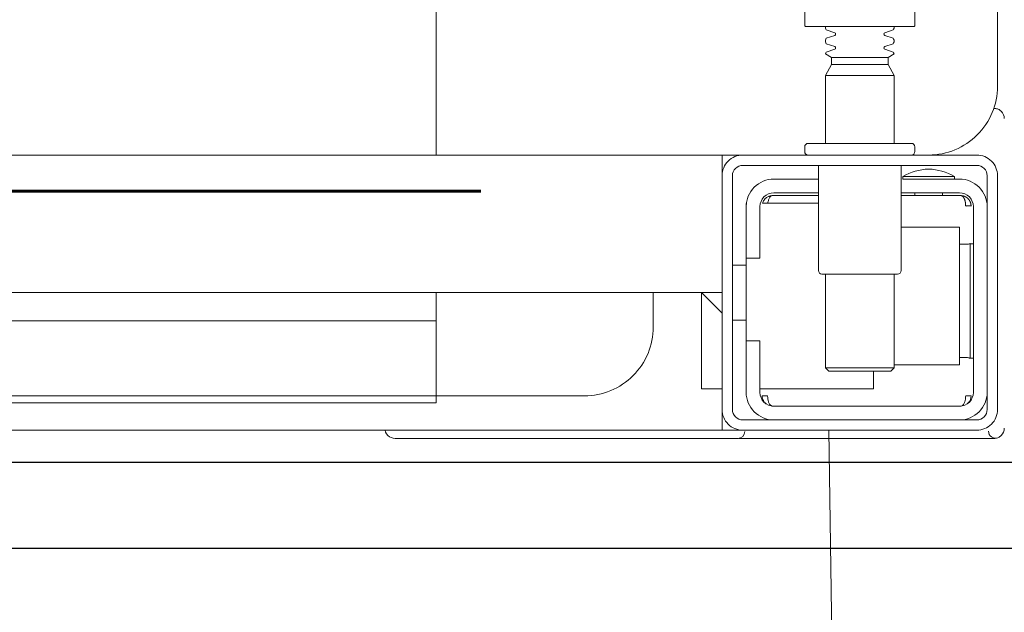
# Model space of a CAD drawing. Header units: millimetres. Extents: x 23192 to 177760, y -399809 to -79279.
# Tile 319 of 656: x 60984.25 to 60998.56, y -197755.55 to -197746.94. Entities that reach past the tile are written whole.
import ezdxf

# ---------------------------------------------------------------- set-up
doc = ezdxf.new("R2010")
doc.units = ezdxf.units.MM
doc.layers.get('0').update_dxf_attribs({"lineweight": 0})
doc.layers.add('!! 1_zabudowa GK', color=33, linetype='Continuous')
doc.layers.add('!! 2_wypos-sanitarne', color=240, linetype='Continuous', lineweight=9)
doc.layers.add('!! wymiary osi', color=250, linetype='Continuous', lineweight=9)
doc.layers.add('!!_@ wypos sanit nd', color=7, linetype='Continuous', lineweight=0, plot=False)
doc.styles.add('TXT', font='simplex.shx')
doc.dimstyles.new('DIM50', dxfattribs={"dimscale": 5, "dimtxt": 2.5, "dimasz": 1.5, "dimexe": 0, "dimexo": 0, "dimgap": 0.5, "dimtad": 1, "dimdec": 4, "dimrnd": 0.5, "dimdsep": 46, "dimtxsty": 'TXT', "dimblk1": 'TICK1', "dimblk2": 'TICK1', "dimsah": 1, "dimcen": 0, "dimse1": 1, "dimse2": 1, "dimclrd": 1, "dimclre": 7, "dimclrt": 9, "dimadec": 0, "dimazin": 0, "dimtfac": 1, "dimtdec": 4, "dimtmove": 2, "dimatfit": 3, "dimldrblk": 'TICK1', "dimfxl": 1, "dimtolj": 1, "dimarcsym": 0})

# ---------------------------------------------------------------- blocks, each defined once
blk = doc.blocks.new('A$C324a30b8')
for points in [[(-0.17832, -0.47832), (-0.17797, -0.23916), (-0.17727, -0.11958), (-0.17552, 0)], [(-0.17552, 0), (0.17552, 0)]]:
    blk.add_lwpolyline(points)
blk = doc.blocks.new('A$C4ebe9e89')
for points in [[(-0.15993, 0.04968), (-0.17248, 0.04968, 0.405519), (-0.172, 0.05018), (-0.172, 0.05088, 0.414214), (-0.1725, 0.05138), (-0.1875, 0.05138, 0.414214), (-0.188, 0.05088), (-0.188, 0.05018, 0.405519), (-0.18751, 0.04968), (-0.19, 0.04968, -0.414214), (-0.2, 0.05968), (-0.2, 0.13968, -0.266001), (-0.19506, 0.1483)], [(-0.188, 0.14483), (-0.188, 0.06856, 0.414214), (-0.1878, 0.06836), (-0.17545, 0.06836), (-0.1722, 0.06836, 0.414214), (-0.172, 0.06856), (-0.172, 0.07236)], [(-0.185, 0.06836), (-0.185, 0.06812, -0.050055), (-0.18485, 0.06786), (-0.18364, 0.06745, -0.719897), (-0.18364, 0.06707), (-0.18485, 0.06666, -0.050055), (-0.185, 0.0664), (-0.185, 0.06612, -0.050055), (-0.18485, 0.06586), (-0.18364, 0.06545, -0.719897), (-0.18364, 0.06507), (-0.18485, 0.06466, -0.050055), (-0.185, 0.0644), (-0.1841, 0.06388), (-0.1841, 0.06282), (-0.185, 0.06126), (-0.185, 0.05138)], [(-0.175, 0.06836), (-0.175, 0.06812, 0.050055), (-0.17514, 0.06786), (-0.17636, 0.06745, 0.719897), (-0.17636, 0.06707), (-0.17514, 0.06666, 0.050055), (-0.175, 0.0664), (-0.175, 0.06612, 0.050055), (-0.17514, 0.06586), (-0.17636, 0.06545, 0.719897), (-0.17636, 0.06507), (-0.17514, 0.06466, 0.050055), (-0.175, 0.0644), (-0.1759, 0.06388), (-0.1759, 0.06282), (-0.175, 0.06126), (-0.175, 0.05138)], [(-0.20011, 0.05634, 0.091301), (-0.20055, 0.05604, 0.198909), (-0.20099, 0.05497)], [(-0.19944, 0.0564, 0.170835), (-0.20011, 0.05634)], [(-0.18625, 0.04656, 0.119096), (-0.19, 0.04764, 0.119096), (-0.19375, 0.04656)], [(-0.186, 0.04818), (-0.186, 0.03288, 0.414214), (-0.1855, 0.03238), (-0.1745, 0.03238, 0.414214), (-0.174, 0.03288), (-0.174, 0.04818)], [(-0.1985, 0.04218, -0.414214), (-0.1945, 0.04618), (-0.18625, 0.04618), (-0.18625, 0.04656), (-0.19375, 0.04656), (-0.19375, 0.04618)], [(-0.174, 0.04618), (-0.1675, 0.04618, -0.414214), (-0.1635, 0.04218), (-0.16353, 0.04268)], [(-0.186, 0.04418), (-0.1945, 0.04418, 0.414214), (-0.1965, 0.04218), (-0.1965, 0.01518, 0.414214), (-0.1945, 0.01318), (-0.1675, 0.01318, 0.414214), (-0.1655, 0.01518), (-0.1655, 0.02268), (-0.1635, 0.02268), (-0.1635, 0.04218)], [(-0.1635, 0.03468), (-0.1655, 0.03468), (-0.1655, 0.04218, 0.414214), (-0.1675, 0.04418), (-0.174, 0.04418)], [(-0.1945, 0.02025), (-0.19515, 0.02024), (-0.19542, 0.02024), (-0.1956, 0.02024), (-0.19567, 0.02024, 0.116465), (-0.19589, 0.02018), (-0.19601, 0.02013), (-0.19601, 0.03683), (-0.19589, 0.03678, 0.116465), (-0.19567, 0.03672), (-0.19542, 0.03672), (-0.19515, 0.03672), (-0.1945, 0.03671)], [(-0.15, 0.02968), (-0.15, 0.02468, 0.414214), (-0.14, 0.01468), (-0.11847, 0.01468), (-0.11847, 0.02968)], [(-0.1675, 0.01118, 0.414214), (-0.1635, 0.01518), (-0.1635, 0.02268)], [(-0.1985, 0.01518, 0.414214), (-0.1945, 0.01118)], [(-0.20099, 0.00998, 0.198909), (-0.20055, 0.00892, 0.091301), (-0.20011, 0.00862)], [(-0.16237, 0.00849), (-0.16249, 0.00849), (-0.16269, 0.00849), (-0.16294, 0.00849), (-0.16323, 0.00849), (-0.16357, 0.00849), (-0.16393, 0.00849), (-0.16428, 0.00849), (-0.19771, 0.00849), (-0.19841, 0.00849), (-0.19903, 0.00849), (-0.19948, 0.00849), (-0.19961, 0.00849), (-0.19973, 0.00851), (-0.19984, 0.00853), (-0.20003, 0.00859, 0.517033), (-0.1987, 0.00952)], [(-0.1633, 0.00948, 0.412536), (-0.1623, 0.00848), (-0.1125, 0.00848), (-0.11221, 0.00851), (-0.11193, 0.0086), (-0.11168, 0.00873), (-0.11145, 0.00892), (-0.11126, 0.00914), (-0.11112, 0.0094), (-0.11104, 0.00968)]]:
    blk.add_lwpolyline(points, format="xyb")
for points in [[(-0.11847, 0.04968), (-0.11847, 0.13968), (0.11153, 0.13968), (0.11153, 0.04968)], [(-0.1841, 0.06388), (-0.1759, 0.06388)], [(-0.1759, 0.06282), (-0.1841, 0.06282)], [(-0.175, 0.06126), (-0.185, 0.06126)], [(-0.20001, 0.05638), (-0.19987, 0.05642), (-0.19976, 0.05645), (-0.19962, 0.05647), (-0.19948, 0.05647)], [(-0.16, 0.04668), (-0.16, 0.04968), (0.16, 0.04968), (0.16, 0.04668)], [(-0.16, 0.03368), (-0.16, 0.04568)], [(-0.19478, 0.04378), (-0.186, 0.04378)], [(-0.192, 0.04418), (-0.192, 0.04378)], [(-0.188, 0.04418), (-0.188, 0.04378)], [(-0.16664, 0.04268), (-0.16666, 0.04284), (-0.16669, 0.04295), (-0.16672, 0.04306), (-0.16675, 0.04316), (-0.16679, 0.04326), (-0.16683, 0.04337), (-0.16689, 0.04346), (-0.16694, 0.04355), (-0.16701, 0.04363), (-0.1671, 0.0437), (-0.16718, 0.04375), (-0.16728, 0.04378), (-0.16718, 0.04377), (-0.16708, 0.04376), (-0.16696, 0.04373), (-0.16686, 0.0437), (-0.16677, 0.04367), (-0.16666, 0.04362), (-0.16657, 0.04357), (-0.16646, 0.0435), (-0.16636, 0.04342), (-0.16627, 0.04334), (-0.16618, 0.04324), (-0.1661, 0.04314), (-0.16603, 0.04303), (-0.16597, 0.04292), (-0.16592, 0.0428), (-0.16588, 0.04268), (-0.174, 0.04268)], [(-0.174, 0.04378), (-0.16722, 0.04378)], [(-0.185, 0.01918), (-0.1945, 0.01918), (-0.1945, 0.03918), (-0.186, 0.03918)], [(-0.19591, 0.03679), (-0.19602, 0.03679), (-0.19616, 0.03679), (-0.19632, 0.03679), (-0.1965, 0.03679)], [(-0.1615, 0.03368), (-0.1635, 0.03368)], [(-0.185, 0.03238), (-0.185, 0.01876), (-0.1845, 0.01826), (-0.1755, 0.01826), (-0.175, 0.01876), (-0.175, 0.03238)], [(0.16, 0.02668), (0.157, 0.02968), (0.16, 0.02968), (-0.16, 0.02968), (-0.157, 0.02968), (-0.16, 0.02668)], [(-0.157, 0.02968), (-0.157, 0.01568), (-0.16, 0.01568)], [(0.10602, 0.02968), (0.10602, 0.0256), (-0.11847, 0.0256)], [(-0.1615, 0.02568), (-0.1635, 0.02568)], [(-0.1965, 0.02017), (-0.19632, 0.02017), (-0.19616, 0.02017), (-0.19602, 0.02017), (-0.19591, 0.02017)], [(-0.175, 0.01876), (-0.185, 0.01876)], [(-0.182, 0.01826), (-0.182, 0.01568), (-0.1655, 0.01568)], [(-0.16636, 0.01353), (-0.16625, 0.01364), (-0.16618, 0.01371), (-0.16612, 0.01379), (-0.16606, 0.01388), (-0.166, 0.01398), (-0.16596, 0.01407), (-0.16592, 0.01417), (-0.16589, 0.01428), (-0.16586, 0.01438), (-0.16584, 0.01449), (-0.16583, 0.01459), (-0.16583, 0.01469), (-0.16593, 0.01468), (-0.16606, 0.01468), (-0.1663, 0.01468), (-0.1664, 0.01468), (-0.16651, 0.01468), (-0.16661, 0.01468), (-0.16661, 0.01458), (-0.16662, 0.01448), (-0.16663, 0.01438), (-0.16664, 0.01428), (-0.16665, 0.01418), (-0.16667, 0.01407), (-0.1667, 0.01397), (-0.16673, 0.01387), (-0.16676, 0.01377), (-0.1668, 0.01366), (-0.16685, 0.01356), (-0.1669, 0.01347), (-0.16697, 0.01338), (-0.16704, 0.01331), (-0.16712, 0.01325), (-0.16725, 0.01318), (-0.19475, 0.01318), (-0.19493, 0.01328), (-0.19501, 0.01336), (-0.19507, 0.01344), (-0.19513, 0.01353), (-0.19518, 0.01363), (-0.19522, 0.01372), (-0.19526, 0.01383), (-0.19529, 0.01393), (-0.19532, 0.01405), (-0.19534, 0.01415), (-0.19536, 0.01425), (-0.19537, 0.01435), (-0.19538, 0.01446), (-0.19538, 0.01458), (-0.19539, 0.01468), (-0.19617, 0.01467), (-0.19616, 0.01456), (-0.19615, 0.01446), (-0.19613, 0.01435), (-0.1961, 0.01425), (-0.19607, 0.01415), (-0.19603, 0.01405), (-0.19598, 0.01395), (-0.19592, 0.01386), (-0.19586, 0.01377), (-0.19579, 0.01369), (-0.19571, 0.01361), (-0.19563, 0.01353)], [(-0.03305, 0.00968), (-0.16, 0.00968), (-0.16, 0.01268)]]:
    blk.add_lwpolyline(points)
for points in [[(-0.2, 0.01268), (-0.2, 0.04668, -0.414214), (-0.197, 0.04968), (-0.163, 0.04968, -0.414214), (-0.16, 0.04668), (-0.16, 0.01268, -0.414214), (-0.163, 0.00968), (-0.197, 0.00968, -0.414214)], [(-0.1615, 0.04668), (-0.1615, 0.01268, -0.414214), (-0.163, 0.01118), (-0.197, 0.01118, -0.414214), (-0.1985, 0.01268), (-0.1985, 0.04668, -0.414214), (-0.197, 0.04818), (-0.163, 0.04818, -0.414214)]]:
    blk.add_lwpolyline(points, format="xyb", close=True)
for points in [[(-0.19467, 0.04378), (-0.19466, 0.04378), (-0.19466, 0.04378), (-0.19466, 0.04378), (-0.19466, 0.04378), (-0.19466, 0.04378), (-0.19466, 0.04378), (-0.19466, 0.04378), (-0.19466, 0.04378), (-0.19466, 0.04378), (-0.19466, 0.04378), (-0.19466, 0.04378), (-0.19466, 0.04378), (-0.19466, 0.04378), (-0.19466, 0.04378), (-0.19466, 0.04378), (-0.19466, 0.04378), (-0.19467, 0.04378), (-0.19467, 0.04378), (-0.19467, 0.04378), (-0.19467, 0.04378), (-0.19468, 0.04378), (-0.19468, 0.04378), (-0.19469, 0.04378), (-0.1947, 0.04378), (-0.1947, 0.04378), (-0.19471, 0.04378), (-0.19471, 0.04378), (-0.19471, 0.04378), (-0.19471, 0.04378), (-0.19472, 0.04378), (-0.19472, 0.04378), (-0.19472, 0.04377), (-0.19472, 0.04377), (-0.19473, 0.04377), (-0.19473, 0.04377), (-0.19473, 0.04377), (-0.19473, 0.04377), (-0.19473, 0.04377), (-0.19473, 0.04377), (-0.19474, 0.04377), (-0.19474, 0.04377), (-0.19474, 0.04377), (-0.19474, 0.04377), (-0.19474, 0.04377), (-0.19475, 0.04377), (-0.19475, 0.04377), (-0.19475, 0.04377), (-0.19475, 0.04377), (-0.19476, 0.04377), (-0.19476, 0.04377), (-0.19476, 0.04377), (-0.19477, 0.04376), (-0.19477, 0.04376), (-0.19477, 0.04376), (-0.19478, 0.04376), (-0.19479, 0.04376), (-0.19479, 0.04376), (-0.1948, 0.04375), (-0.19481, 0.04375), (-0.19481, 0.04375), (-0.19482, 0.04374), (-0.19483, 0.04374), (-0.19483, 0.04374), (-0.19484, 0.04373), (-0.19485, 0.04373), (-0.19485, 0.04373), (-0.19486, 0.04372), (-0.19487, 0.04372), (-0.19488, 0.04371), (-0.19488, 0.04371), (-0.19489, 0.0437), (-0.1949, 0.0437), (-0.1949, 0.04369), (-0.19491, 0.04369), (-0.19492, 0.04368), (-0.19493, 0.04368), (-0.19493, 0.04367), (-0.19494, 0.04367), (-0.19495, 0.04366), (-0.19495, 0.04366), (-0.19496, 0.04365), (-0.19497, 0.04364), (-0.19497, 0.04364), (-0.19498, 0.04363), (-0.19499, 0.04362), (-0.19499, 0.04362), (-0.195, 0.04361), (-0.19501, 0.0436), (-0.19501, 0.04359), (-0.19502, 0.04359), (-0.19503, 0.04358), (-0.19503, 0.04357), (-0.19504, 0.04356), (-0.19504, 0.04356), (-0.19505, 0.04355), (-0.19506, 0.04354), (-0.19506, 0.04353), (-0.19507, 0.04352), (-0.19508, 0.04351), (-0.19508, 0.0435), (-0.19509, 0.04349), (-0.19509, 0.04349), (-0.1951, 0.04348), (-0.19511, 0.04347), (-0.19511, 0.04346), (-0.19512, 0.04345), (-0.19512, 0.04344), (-0.19513, 0.04343), (-0.19513, 0.04342), (-0.19514, 0.04341), (-0.19515, 0.0434), (-0.19515, 0.04339), (-0.19516, 0.04338), (-0.19516, 0.04337), (-0.19517, 0.04336), (-0.19517, 0.04334), (-0.19518, 0.04333), (-0.19518, 0.04332), (-0.19519, 0.04331), (-0.19519, 0.0433), (-0.1952, 0.04329), (-0.1952, 0.04328), (-0.19521, 0.04327), (-0.19521, 0.04325), (-0.19522, 0.04324), (-0.19522, 0.04323), (-0.19523, 0.04322), (-0.19523, 0.04321), (-0.19524, 0.04319), (-0.19524, 0.04318), (-0.19525, 0.04317), (-0.19525, 0.04316), (-0.19526, 0.04313), (-0.19527, 0.04311), (-0.19527, 0.04308), (-0.19528, 0.04306), (-0.19529, 0.04303), (-0.1953, 0.043), (-0.1953, 0.04298), (-0.19531, 0.04295), (-0.19532, 0.04292), (-0.19532, 0.0429), (-0.19533, 0.04287), (-0.19533, 0.04285), (-0.19534, 0.04282), (-0.19534, 0.04279), (-0.19535, 0.04277), (-0.19535, 0.04274), (-0.19536, 0.04271), (-0.19536, 0.04269), (-0.19536, 0.04266), (-0.19537, 0.04263), (-0.19537, 0.04261), (-0.19537, 0.04258), (-0.19537, 0.04257), (-0.19537, 0.04256), (-0.19537, 0.04255), (-0.19537, 0.04255), (-0.19537, 0.04254), (-0.19538, 0.04253), (-0.19538, 0.04253), (-0.19538, 0.04252), (-0.19538, 0.04252), (-0.19538, 0.04251), (-0.19538, 0.04251), (-0.19538, 0.0425), (-0.19538, 0.04249), (-0.19538, 0.04249), (-0.19538, 0.04248), (-0.19538, 0.04248), (-0.19538, 0.04248), (-0.19538, 0.04247), (-0.19538, 0.04247), (-0.19538, 0.04246), (-0.19538, 0.04246), (-0.19538, 0.04246), (-0.19538, 0.04245), (-0.19538, 0.04245), (-0.19538, 0.04245), (-0.19538, 0.04244), (-0.19538, 0.04244), (-0.19538, 0.04244), (-0.19538, 0.04244), (-0.19538, 0.04243), (-0.19538, 0.04243), (-0.19538, 0.04243), (-0.19538, 0.04242), (-0.19538, 0.04242), (-0.19538, 0.04241), (-0.19538, 0.04241), (-0.19538, 0.0424), (-0.19538, 0.0424), (-0.19538, 0.04239), (-0.19538, 0.04239), (-0.19538, 0.04239), (-0.19538, 0.04238), (-0.19538, 0.04238), (-0.19538, 0.04237), (-0.19538, 0.04237), (-0.19538, 0.04236), (-0.19538, 0.04236), (-0.19538, 0.04235), (-0.19538, 0.04235), (-0.19538, 0.04234), (-0.19538, 0.04234), (-0.19538, 0.04234), (-0.19538, 0.04233), (-0.19538, 0.04232), (-0.19538, 0.04232), (-0.19538, 0.04231), (-0.19538, 0.04231), (-0.19538, 0.04231), (-0.19538, 0.0423), (-0.19538, 0.0423), (-0.19538, 0.04229), (-0.19538, 0.04229), (-0.19538, 0.04229), (-0.19538, 0.04229), (-0.19538, 0.04228), (-0.19538, 0.04228), (-0.19538, 0.04228), (-0.19538, 0.04228), (-0.19539, 0.04228), (-0.19539, 0.04228), (-0.19539, 0.04228), (-0.19539, 0.04227), (-0.19539, 0.04227), (-0.1954, 0.04227), (-0.1954, 0.04227), (-0.1954, 0.04227), (-0.1954, 0.04227), (-0.19541, 0.04227), (-0.19541, 0.04227), (-0.19542, 0.04227), (-0.19542, 0.04227), (-0.19543, 0.04228), (-0.19544, 0.04228), (-0.19545, 0.04228), (-0.19545, 0.04228), (-0.19546, 0.04228), (-0.19546, 0.04228), (-0.19546, 0.04228), (-0.19547, 0.04228), (-0.19548, 0.04228), (-0.19549, 0.04228), (-0.19549, 0.04228), (-0.1955, 0.04228), (-0.19551, 0.04228), (-0.19552, 0.04228), (-0.19553, 0.04228), (-0.19554, 0.04228), (-0.19555, 0.04228), (-0.19556, 0.04228), (-0.19557, 0.04228), (-0.19558, 0.04228), (-0.19559, 0.04228), (-0.19561, 0.04228), (-0.19563, 0.04228), (-0.19565, 0.04228), (-0.19568, 0.04228), (-0.1957, 0.04228), (-0.19574, 0.04228), (-0.19576, 0.04228), (-0.19578, 0.04228), (-0.19595, 0.04228), (-0.19596, 0.04228), (-0.19598, 0.04228), (-0.19599, 0.04228), (-0.196, 0.04228), (-0.19602, 0.04228), (-0.19603, 0.04228), (-0.19604, 0.04228), (-0.19605, 0.04228), (-0.19606, 0.04228), (-0.19607, 0.04228), (-0.19608, 0.04228), (-0.19609, 0.04228), (-0.1961, 0.04228), (-0.19611, 0.04228), (-0.19612, 0.04228), (-0.19613, 0.04229), (-0.19613, 0.04229), (-0.19614, 0.04229), (-0.19614, 0.04229), (-0.19615, 0.04229), (-0.19615, 0.04229), (-0.19615, 0.04229), (-0.19615, 0.04229), (-0.19616, 0.04229), (-0.19616, 0.04229), (-0.19616, 0.04228), (-0.19616, 0.04228), (-0.19616, 0.04228), (-0.19616, 0.04228), (-0.19616, 0.04228), (-0.19616, 0.04228), (-0.19616, 0.04227), (-0.19616, 0.04227), (-0.19616, 0.04227), (-0.19617, 0.04227), (-0.19617, 0.04227), (-0.19617, 0.04227), (-0.19617, 0.04227), (-0.19617, 0.04227), (-0.19617, 0.04227), (-0.19617, 0.04227), (-0.19617, 0.04228), (-0.19617, 0.04228), (-0.19617, 0.04228), (-0.19617, 0.04229), (-0.19617, 0.04229), (-0.19617, 0.04229), (-0.19617, 0.0423), (-0.19617, 0.04231), (-0.19617, 0.04232), (-0.19617, 0.04233), (-0.19617, 0.04234), (-0.19616, 0.04234), (-0.19616, 0.04234), (-0.19616, 0.04235), (-0.19616, 0.04235), (-0.19616, 0.04236), (-0.19616, 0.04236), (-0.19616, 0.04237), (-0.19616, 0.04238), (-0.19616, 0.04239), (-0.19616, 0.04239), (-0.19616, 0.0424), (-0.19616, 0.0424), (-0.19616, 0.04241), (-0.19616, 0.04241), (-0.19616, 0.04241), (-0.19616, 0.04242), (-0.19616, 0.04242), (-0.19616, 0.04243), (-0.19616, 0.04243), (-0.19616, 0.04244), (-0.19616, 0.04244), (-0.19616, 0.04245), (-0.19616, 0.04245), (-0.19616, 0.04246), (-0.19616, 0.04246), (-0.19615, 0.04246), (-0.19615, 0.04246), (-0.19615, 0.04247), (-0.19615, 0.04247), (-0.19615, 0.04248), (-0.19615, 0.04248), (-0.19615, 0.04248), (-0.19615, 0.04249), (-0.19615, 0.04249), (-0.19615, 0.0425), (-0.19615, 0.04251), (-0.19615, 0.04251), (-0.19615, 0.04252), (-0.19615, 0.04252), (-0.19614, 0.04253), (-0.19614, 0.04254), (-0.19614, 0.04254), (-0.19614, 0.04255), (-0.19614, 0.04256), (-0.19614, 0.04256), (-0.19614, 0.04257), (-0.19614, 0.04258), (-0.19613, 0.04259), (-0.19613, 0.0426), (-0.19613, 0.0426), (-0.19613, 0.04261), (-0.19612, 0.04263), (-0.19612, 0.04264), (-0.19612, 0.04266), (-0.19611, 0.04268), (-0.19611, 0.04269), (-0.1961, 0.04271), (-0.1961, 0.04273), (-0.19609, 0.04274), (-0.19609, 0.04276), (-0.19608, 0.04277), (-0.19608, 0.04279), (-0.19607, 0.04281), (-0.19606, 0.04282), (-0.19606, 0.04284), (-0.19605, 0.04285), (-0.19605, 0.04287), (-0.19604, 0.04288), (-0.19603, 0.0429), (-0.19602, 0.04291), (-0.19602, 0.04293), (-0.19601, 0.04295), (-0.196, 0.04296), (-0.19599, 0.04298), (-0.19599, 0.04299), (-0.19598, 0.043), (-0.19597, 0.04302), (-0.19596, 0.04303), (-0.19595, 0.04305), (-0.19595, 0.04306), (-0.19594, 0.04308), (-0.19593, 0.04309), (-0.19592, 0.04311), (-0.19591, 0.04312), (-0.1959, 0.04313), (-0.19589, 0.04315), (-0.19588, 0.04316), (-0.19587, 0.04317), (-0.19586, 0.04319), (-0.19585, 0.0432), (-0.19584, 0.04321), (-0.19583, 0.04323), (-0.19582, 0.04324), (-0.19581, 0.04325), (-0.1958, 0.04327), (-0.19578, 0.04328), (-0.19577, 0.04329), (-0.19576, 0.0433), (-0.19575, 0.04332), (-0.19574, 0.04333), (-0.19573, 0.04334), (-0.19571, 0.04335), (-0.1957, 0.04336), (-0.19569, 0.04338), (-0.19568, 0.04339), (-0.19567, 0.0434), (-0.19565, 0.04341), (-0.19564, 0.04342), (-0.19563, 0.04343), (-0.19561, 0.04344), (-0.1956, 0.04345), (-0.19559, 0.04346), (-0.19557, 0.04347), (-0.19556, 0.04348), (-0.19555, 0.04349), (-0.19553, 0.0435), (-0.19552, 0.04351), (-0.19551, 0.04352), (-0.19549, 0.04353), (-0.19548, 0.04354), (-0.19546, 0.04355), (-0.19545, 0.04356), (-0.19543, 0.04357), (-0.19542, 0.04358), (-0.19541, 0.04358), (-0.19539, 0.04359), (-0.19538, 0.0436), (-0.19536, 0.04361), (-0.19535, 0.04362), (-0.19533, 0.04362), (-0.19532, 0.04363), (-0.1953, 0.04364), (-0.19529, 0.04365), (-0.19527, 0.04365), (-0.19525, 0.04366), (-0.19524, 0.04367), (-0.19522, 0.04367), (-0.19521, 0.04368), (-0.19519, 0.04368), (-0.19518, 0.04369), (-0.19516, 0.0437), (-0.19514, 0.0437), (-0.19513, 0.04371), (-0.19511, 0.04371), (-0.1951, 0.04372), (-0.19508, 0.04372), (-0.19506, 0.04373), (-0.19505, 0.04373), (-0.19503, 0.04373), (-0.19501, 0.04374), (-0.195, 0.04374), (-0.19498, 0.04375), (-0.19496, 0.04375), (-0.19495, 0.04375), (-0.19493, 0.04376), (-0.19491, 0.04376), (-0.19491, 0.04376), (-0.1949, 0.04376), (-0.19489, 0.04376), (-0.19488, 0.04376), (-0.19487, 0.04377), (-0.19486, 0.04377), (-0.19485, 0.04377), (-0.19483, 0.04377), (-0.19482, 0.04377), (-0.19481, 0.04377), (-0.1948, 0.04377), (-0.19479, 0.04377), (-0.19479, 0.04377), (-0.19478, 0.04377), (-0.19478, 0.04378), (-0.19477, 0.04378), (-0.19476, 0.04378), (-0.19475, 0.04378), (-0.19475, 0.04378), (-0.19474, 0.04378), (-0.19474, 0.04378), (-0.19473, 0.04378), (-0.19473, 0.04378), (-0.19471, 0.04378), (-0.1947, 0.04378), (-0.1947, 0.04378), (-0.19469, 0.04378), (-0.19469, 0.04378), (-0.19469, 0.04378), (-0.19469, 0.04378), (-0.19469, 0.04378), (-0.19468, 0.04378), (-0.19468, 0.04378), (-0.19468, 0.04378), (-0.19467, 0.04378), (-0.19467, 0.04378), (-0.19467, 0.04378), (-0.19467, 0.04378)], [(-0.11847, 0.01368), (0.11153, 0.01368), (0.11153, 0.01468), (-0.11847, 0.01468)]]:
    blk.add_lwpolyline(points, close=True)
blk = doc.blocks.new('TICK1')
at = {"color": 0}
for p, q in [((0, -1.4), (0, 1.4)), ((0, 0), (-1, 0))]:
    blk.add_line(p, q, dxfattribs=at)
at = {"color": 2}
blk.add_line((-1, -1), (1, 1), dxfattribs=at)
blk = doc.blocks.new('*D2859')
at = {"layer": '!! wymiary osi', "color": 1, "lineweight": -2, "transparency": 16777216}
for p, q in [((60962.202, -197715.128), (60962.202, -197707.628)), ((60962.202, -197722.628), (60962.202, -197734.628)), ((60962.202, -197742.128), (60962.202, -197749.628))]:
    blk.add_line(p, q, dxfattribs=at)
at = {"layer": 'DEFPOINTS', "color": 0, "transparency": 16777216}
for p in [(60923.668, -197722.628), (60923.668, -197734.628), (60962.202, -197734.628)]:
    blk.add_point(p, dxfattribs=at)
at = {"layer": '!! wymiary osi', "color": 1, "lineweight": -2, "transparency": 16777216, "xscale": 7.5, "yscale": 7.5, "zscale": 7.5}
for p, rotation in [((60962.202, -197722.628), 270), ((60962.202, -197734.628), 90)]:
    blk.add_blockref('TICK1', p, dxfattribs=dict(at, rotation=rotation))
at = {"layer": '!! wymiary osi', "color": 9, "transparency": 16777216, "insert": (60984.702, -197744.61), "char_height": 12.5, "attachment_point": 5, "rotation": 90, "style": 'TXT'}
blk.add_mtext('\\A1;12', dxfattribs=at)

msp = doc.modelspace()

# ---------------------------------------------------------------- linework, layer by layer
at = {"layer": '!! 1_zabudowa GK'}
for points in [[(61135.43682, -197753.37813), (60824.56735, -197753.37813)], [(61135.43682, -197754.62813), (60824.56735, -197754.62813)]]:
    msp.add_lwpolyline(points, dxfattribs=at)

# ---------------------------------------------------------------- block references
at = {"layer": '!! 2_wypos-sanitarne', "xscale": -100, "yscale": 100, "zscale": 100}
msp.add_blockref('A$C324a30b8', (60978.45602, -197752.90718), dxfattribs=at)
at = {"layer": '!!_@ wypos sanit nd', "xscale": -100, "yscale": 100, "zscale": 100}
msp.add_blockref('A$C4ebe9e89', (60978.45602, -197753.87518), dxfattribs=at)

# ---------------------------------------------------------------- dimensions: what is measured, and where the dimension line sits
at = {"layer": '!! wymiary osi'}
dim = msp.add_linear_dim(base=(60962.20158, -197734.62813), p1=(60923.66831, -197722.62813), p2=(60923.66831, -197734.62813), angle=90, dimstyle='DIM50', dxfattribs=at)
dim.commit()
dim.dimension.update_dxf_attribs({"geometry": '*D2859', "text_midpoint": (60984.70158, -197744.60956), "dimtype": 160})

doc.saveas('drawing.dxf')
